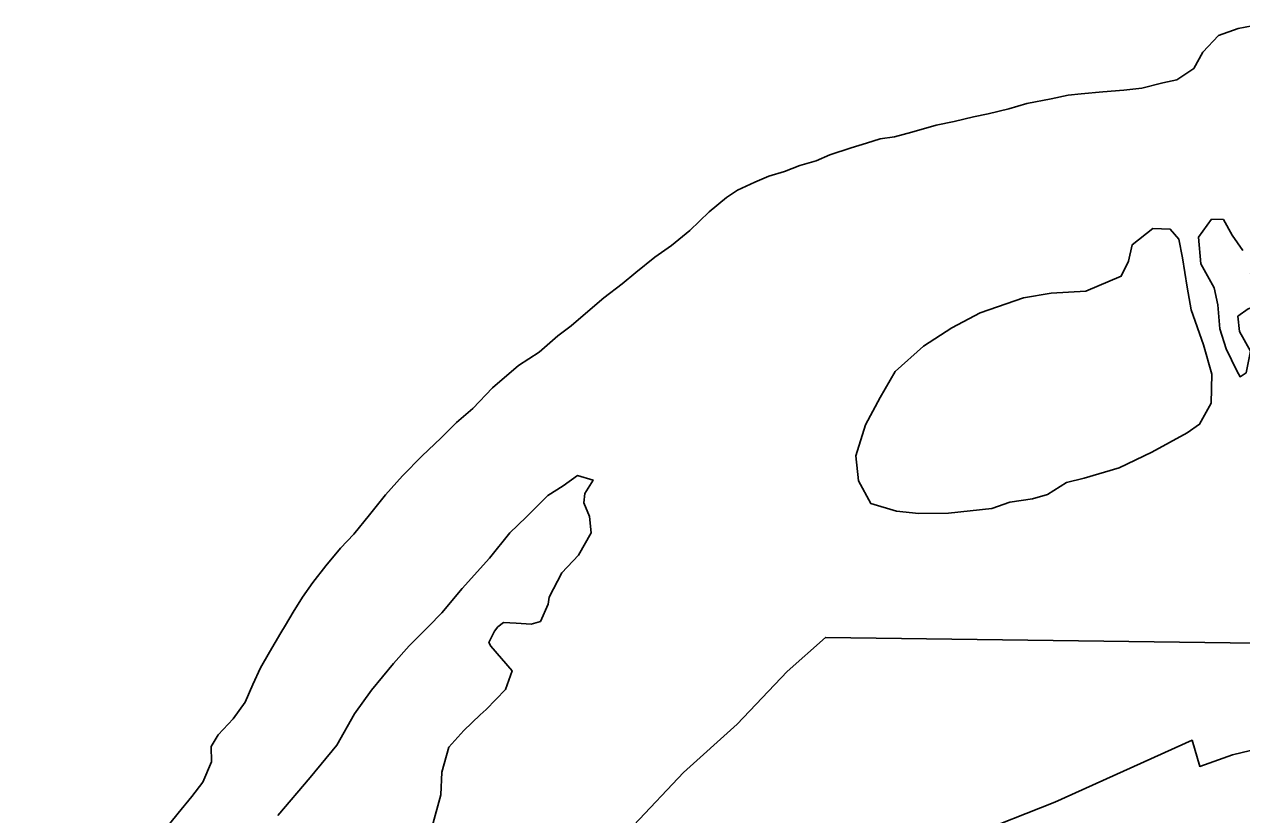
# Model space of a CAD drawing. Extents: x 1443599 to 1910620, y 1028088 to 1361369.
# Drawn here: x 1672898 to 1677386, y 1319138 to 1322051 of the extents above; entities that cross this region are included whole.
import ezdxf

# ---------------------------------------------------------------- set-up
doc = ezdxf.new("R2010")
doc.units = 0
for name, color, linetype in [('GM_X_Adjacent_County', 7, 'Continuous'), ('GM_X_Corporation', 7, 'Continuous'), ('GM_X_County', 7, 'Continuous'), ('GM_X_Major_River', 7, 'Continuous'), ('GM_X_Township', 7, 'Continuous')]:
    doc.layers.add(name, color=color, linetype=linetype)

msp = doc.modelspace()

# ---------------------------------------------------------------- linework, layer by layer
at = {"layer": 'GM_X_Adjacent_County'}
msp.add_lwpolyline([(1680139.6, 1319734.8), (1675851.2, 1319791.8), (1675710.1, 1319665.9), (1675526.2, 1319472.4), (1675328.7, 1319293.3), (1675144.8, 1319099.9), (1674836.4, 1318776.2), (1674558.5, 1318474), (1674377, 1318302.6), (1674166.6, 1318077.5), (1673948.2, 1317856.6), (1673753.7, 1317627.2), (1673567.9, 1317433.8), (1673402.9, 1317284.2), (1673310.1, 1317143.3), (1673215.9, 1316924.2), (1673129.3, 1316682.8), (1673023.2, 1316469.9), (1672901, 1316251.3), (1672790.9, 1316040.4)], dxfattribs=at)
at = {"layer": 'GM_X_Corporation'}
for points in [[(1686959.3, 1319677.7), (1683087.5, 1319710.1), (1680139.6, 1319734.8), (1675851.2, 1319791.8), (1675710.1, 1319665.9), (1675526.2, 1319472.4), (1675328.7, 1319293.3), (1675144.8, 1319099.9), (1674836.4, 1318776.2), (1674558.5, 1318474), (1674377, 1318302.6), (1674166.6, 1318077.5), (1673948.2, 1317856.6), (1673753.7, 1317627.2), (1673567.9, 1317433.8), (1673402.9, 1317284.2), (1673310.1, 1317143.3), (1673215.9, 1316924.2), (1673129.3, 1316682.8), (1673023.2, 1316469.9), (1672901, 1316251.3), (1672790.9, 1316040.4)], [(1672790.9, 1316040.4), (1672901, 1316251.3), (1673023.2, 1316469.9), (1673129.3, 1316682.8), (1673215.9, 1316924.2), (1673310.1, 1317143.3), (1673402.9, 1317284.2), (1673567.9, 1317433.8), (1673753.7, 1317627.2), (1673948.2, 1317856.6), (1674166.6, 1318077.5), (1674377, 1318302.6), (1674558.5, 1318474), (1674836.4, 1318776.2), (1675144.8, 1319099.9), (1675328.7, 1319293.3), (1675526.2, 1319472.4), (1675710.1, 1319665.9), (1675851.2, 1319791.8), (1680139.6, 1319734.8)]]:
    msp.add_lwpolyline(points, dxfattribs=at)
at = {"layer": 'GM_X_County'}
msp.add_lwpolyline([(1672790.9, 1316040.4), (1672901, 1316251.3), (1673023.2, 1316469.9), (1673129.3, 1316682.8), (1673215.9, 1316924.2), (1673310.1, 1317143.3), (1673402.9, 1317284.2), (1673567.9, 1317433.8), (1673753.7, 1317627.2), (1673948.2, 1317856.6), (1674166.6, 1318077.5), (1674377, 1318302.6), (1674558.5, 1318474), (1674836.4, 1318776.2), (1675144.8, 1319099.9), (1675328.7, 1319293.3), (1675526.2, 1319472.4), (1675710.1, 1319665.9), (1675851.2, 1319791.8), (1680139.6, 1319734.8)], dxfattribs=at)
at = {"layer": 'GM_X_Major_River'}
for points in [[(1677450.5, 1322050.8), (1677372.5, 1322035.3), (1677300.5, 1322009.3), (1677242, 1321948.1), (1677210, 1321888.5), (1677147.3, 1321846.6), (1677095.3, 1321834.9), (1677017.3, 1321815.5), (1676951.4, 1321808), (1676873.5, 1321802.5), (1676793.5, 1321795.1), (1676745.6, 1321789.8), (1676683.8, 1321776.8), (1676593.6, 1321758.5), (1676527.5, 1321739), (1676451.5, 1321721.5), (1676397.5, 1321709.9), (1676325.5, 1321692.4), (1676259.5, 1321678.8), (1676169.5, 1321653.5), (1676105.4, 1321635.9), (1676053.5, 1321628.3), (1676002.3, 1321613.3), (1675946.2, 1321596.1), (1675867.3, 1321569.6), (1675817.2, 1321547.9), (1675757.2, 1321530.3), (1675701.1, 1321508.6), (1675642.9, 1321491), (1675591, 1321469.4), (1675526.8, 1321439.8)], [(1675526.8, 1321439.8), (1675486.2, 1321412.6), (1675422.9, 1321359.3), (1675351.9, 1321290.8), (1675283.6, 1321235.2), (1675223.1, 1321192.5), (1675153, 1321135.9), (1675102.7, 1321094.2), (1675034.4, 1321042.6), (1674976.1, 1320992.9), (1674913.8, 1320939.3), (1674865.2, 1320903.3), (1674796.2, 1320842.2), (1674720, 1320793.3), (1674624.4, 1320710.9), (1674551.9, 1320635.3), (1674491.6, 1320583.6), (1674433.2, 1320525.9), (1674364.8, 1320460.3), (1674292.3, 1320386.7), (1674229.8, 1320317), (1674171.3, 1320243.2), (1674112.8, 1320171.5), (1674064.4, 1320119.8), (1674010, 1320054.7), (1673961.6, 1319994.2), (1673923.2, 1319940.4), (1673888.8, 1319884.6), (1673860.6, 1319836.6)], [(1676669.4, 1320318.6), (1676739.7, 1320362.2), (1676805.7, 1320377.8), (1676933.8, 1320416.9), (1677054, 1320474.1), (1677184.4, 1320545.3), (1677230.6, 1320577), (1677273.2, 1320654.9), (1677276, 1320761.1), (1677245, 1320869.6), (1677200.2, 1320998.2), (1677184.9, 1321082.5), (1677167.8, 1321190.9), (1677154.4, 1321259.2), (1677122.8, 1321295.5), (1677058.9, 1321298), (1676982.6, 1321238.4), (1676968.1, 1321178.4), (1676941.6, 1321122.4), (1676811.4, 1321067.3), (1676683.6, 1321060.2), (1676581.6, 1321043), (1676421.5, 1320988.1), (1676317.2, 1320932.7), (1676212.8, 1320865.3), (1676108.2, 1320771.9), (1676053.5, 1320676.1), (1675998.8, 1320574.3), (1675963.9, 1320460.3), (1675973.1, 1320368), (1676018.3, 1320285.4), (1676113.9, 1320256.7), (1676195.7, 1320248), (1676305.5, 1320249.2), (1676465.4, 1320266.1), (1676531.4, 1320289.6)], [(1677389.6, 1321217.3), (1677350.2, 1321273.7), (1677318.7, 1321332.1), (1677274.8, 1321332.4), (1677226.4, 1321266.6), (1677235.5, 1321168.3), (1677284.7, 1321079.8), (1677298.1, 1321017.5), (1677305.4, 1320929.3), (1677328.7, 1320854.9), (1677368, 1320774.4), (1677379.8, 1320752.3), (1677401.8, 1320766.2), (1677418.5, 1320846.2), (1677377.2, 1320918.7), (1677371.7, 1320974.9), (1677409.8, 1321002.7), (1677471.9, 1321022.2), (1677460.4, 1321084.5), (1677418.9, 1321132.9)], [(1674644.2, 1319830.1), (1674665.1, 1319846.6), (1674711, 1319844.3), (1674766.8, 1319839.8), (1674800.9, 1319849.6), (1674829.4, 1319913.5), (1674833.6, 1319939.6), (1674880.2, 1320029.4), (1674940.7, 1320095.1), (1674987.3, 1320176.9), (1674981.8, 1320237.1), (1674960.2, 1320287.4), (1674964.5, 1320321.4), (1674994.9, 1320371.3), (1674937.1, 1320387.8), (1674884.9, 1320350.1), (1674828.7, 1320314.5), (1674748.2, 1320234.9), (1674687.8, 1320177.2), (1674613.2, 1320083.6), (1674512.4, 1319972.1), (1674437.8, 1319882.4), (1674387.8, 1319832.2)], [(1676531.4, 1320289.6), (1676614.9, 1320302), (1676669.4, 1320318.6)], [(1673860.6, 1319836.6), (1673844.2, 1319808.7), (1673801.7, 1319736.9), (1673769.3, 1319679), (1673741.2, 1319618.3), (1673712.4, 1319553.1), (1673667.9, 1319491.3), (1673612.4, 1319433), (1673587.2, 1319389.7), (1673588.7, 1319333.5), (1673556.2, 1319257.6), (1673515.8, 1319205.8), (1673465.4, 1319144), (1673409.3, 1319074)], [(1674387.8, 1319832.2), (1674317, 1319761), (1674258.6, 1319695.3), (1674177.9, 1319597.7), (1674115.3, 1319510), (1674050.4, 1319394.2), (1673951.6, 1319274.7), (1673832.6, 1319135.2)], [(1674618.4, 1319758.8), (1674610.6, 1319772.9), (1674630.9, 1319814.8), (1674644.2, 1319830.1)], [(1676696.6, 1319183.9), (1677202.7, 1319412.4), (1677231.4, 1319315.9), (1677351.6, 1319358.6), (1677541.8, 1319404.4), (1677561.8, 1319410.2), (1677590.3, 1319451.9), (1677584.7, 1319484), (1677567.4, 1319536.3), (1677513.4, 1319779.1), (1677514.5, 1319806.5)], [(1674600.5, 1319526.4), (1674672.1, 1319599.2), (1674696.5, 1319668.2), (1674618.4, 1319758.8)], [(1674401.3, 1319094.9), (1674434.2, 1319210.9), (1674436.9, 1319295.1), (1674463.6, 1319387.1), (1674518, 1319448.8), (1674578.4, 1319506.5), (1674600.5, 1319526.4)], [(1676386.1, 1319061.4), (1676696.6, 1319183.9)]]:
    msp.add_lwpolyline(points, dxfattribs=at)
at = {"layer": 'GM_X_Township'}
msp.add_lwpolyline([(1672790.9, 1316040.4), (1672901, 1316251.3), (1673023.2, 1316469.9), (1673129.3, 1316682.8), (1673215.9, 1316924.2), (1673310.1, 1317143.3), (1673402.9, 1317284.2), (1673567.9, 1317433.8), (1673753.7, 1317627.2), (1673948.2, 1317856.6), (1674166.6, 1318077.5), (1674377, 1318302.6), (1674558.5, 1318474), (1674836.4, 1318776.2), (1675144.8, 1319099.9), (1675328.7, 1319293.3), (1675526.2, 1319472.4), (1675710.1, 1319665.9), (1675851.2, 1319791.8), (1680139.6, 1319734.8)], dxfattribs=at)

doc.saveas('drawing.dxf')
